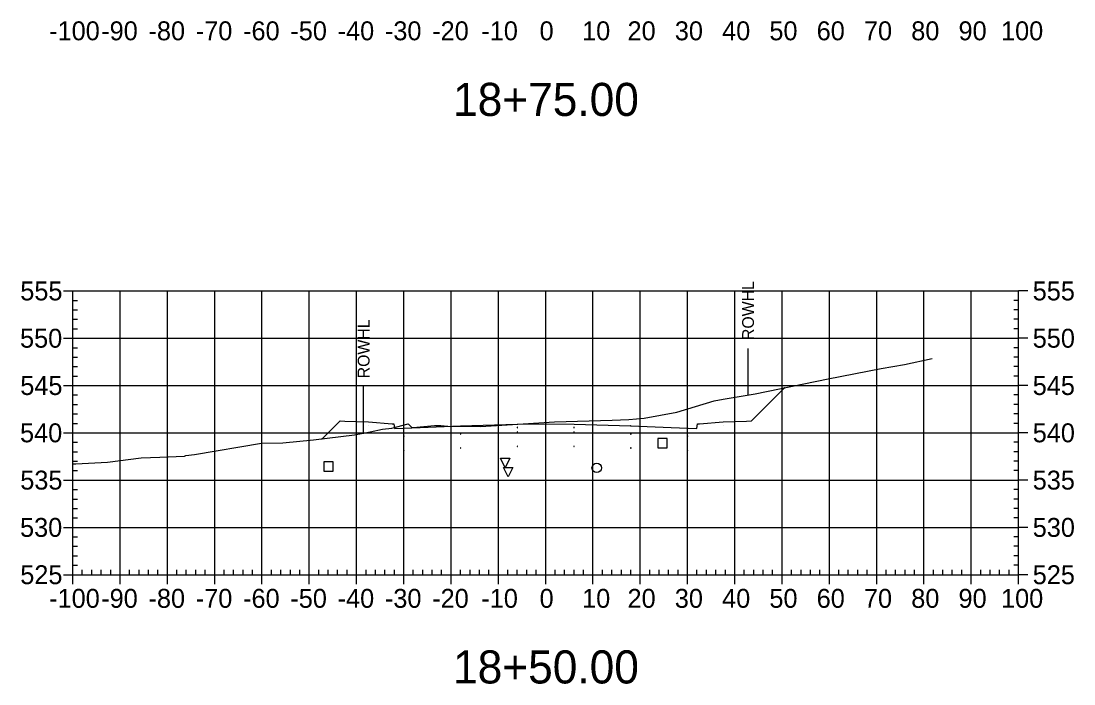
# Model space of a CAD drawing. Extents: x 708103 to 717568, y 374476 to 378707.
# Drawn here: x 708941 to 709163.7, y 377591.5 to 377731.7 of the extents above; entities that cross this region are included whole.
import ezdxf

# ---------------------------------------------------------------- set-up
doc = ezdxf.new("R2010")
doc.units = 0
for name, color, linetype in [('1', 7, 'Continuous'), ('10', 7, 'Continuous'), ('13', 7, 'Continuous'), ('14', 7, 'Continuous'), ('22', 7, 'Continuous'), ('4', 7, 'Continuous'), ('57', 7, 'Continuous'), ('Existing', 7, 'Continuous'), ('XS_Right_of_Way', 7, 'Continuous')]:
    doc.layers.add(name, color=color, linetype=linetype)

msp = doc.modelspace()

# ---------------------------------------------------------------- linework, layer by layer
for points in [[(709045.93, 377645.72), (709046.03, 377645.72), (709046.03, 377645.82), (709045.93, 377645.82)], [(709051.93, 377645.84), (709052.03, 377645.84), (709052.03, 377645.94), (709051.93, 377645.94)], [(709057.93, 377645.72), (709058.03, 377645.72), (709058.03, 377645.82), (709057.93, 377645.82)], [(709021.93, 377643.88), (709022.03, 377643.88), (709022.03, 377643.98), (709021.93, 377643.98)], [(709033.93, 377644.36), (709034.03, 377644.36), (709034.03, 377644.46), (709033.93, 377644.46)], [(709045.93, 377644.72), (709046.03, 377644.72), (709046.03, 377644.82), (709045.93, 377644.82)], [(709051.93, 377644.84), (709052.03, 377644.84), (709052.03, 377644.94), (709051.93, 377644.94)], [(709057.93, 377644.72), (709058.03, 377644.72), (709058.03, 377644.82), (709057.93, 377644.82)], [(709069.93, 377644.36), (709070.03, 377644.36), (709070.03, 377644.46), (709069.93, 377644.46)], [(709081.93, 377643.88), (709082.03, 377643.88), (709082.03, 377643.98), (709081.93, 377643.98)], [(709021.93, 377640.88), (709022.03, 377640.88), (709022.03, 377640.98), (709021.93, 377640.98)], [(709033.93, 377641.36), (709034.03, 377641.36), (709034.03, 377641.46), (709033.93, 377641.46)], [(709045.93, 377641.72), (709046.03, 377641.72), (709046.03, 377641.82), (709045.93, 377641.82)], [(709051.93, 377641.84), (709052.03, 377641.84), (709052.03, 377641.94), (709051.93, 377641.94)], [(709057.93, 377641.72), (709058.03, 377641.72), (709058.03, 377641.82), (709057.93, 377641.82)], [(709069.93, 377641.36), (709070.03, 377641.36), (709070.03, 377641.46), (709069.93, 377641.46)], [(709081.93, 377640.88), (709082.03, 377640.88), (709082.03, 377640.98), (709081.93, 377640.98)]]:
    msp.add_lwpolyline(points, close=True)
at = {"layer": '1'}
for points in [[(709043.39, 377637.26), (709042.39, 377639.26), (709044.39, 377639.26)], [(709044.04, 377635.3), (709043.04, 377637.3), (709045.04, 377637.3)]]:
    msp.add_lwpolyline(points, close=True, dxfattribs=at)
at = {"layer": '10'}
msp.add_lwpolyline([(709005.04, 377636.52), (709007.04, 377636.52), (709007.04, 377638.52), (709005.04, 377638.52)], close=True, dxfattribs=at)
at = {"layer": '13'}
msp.add_circle((709062.77, 377637.21), 1, dxfattribs=at)
at = {"layer": '14'}
for points in [[(709102.48, 377654.15), (709102.48, 377654.2), (709102.48, 377654.15), (709102.43, 377654.15), (709102.48, 377654.15), (709102.48, 377654.1), (709102.48, 377654.15), (709102.53, 377654.15)], [(709021.98, 377645.6), (709021.98, 377645.65), (709021.98, 377645.6), (709021.93, 377645.6), (709021.98, 377645.6), (709021.98, 377645.55), (709021.98, 377645.6), (709022.03, 377645.6)], [(709033.98, 377646.08), (709033.98, 377646.13), (709033.98, 377646.08), (709033.93, 377646.08), (709033.98, 377646.08), (709033.98, 377646.03), (709033.98, 377646.08), (709034.03, 377646.08)], [(709051.98, 377646.56), (709051.98, 377646.61), (709051.98, 377646.56), (709051.93, 377646.56), (709051.98, 377646.56), (709051.98, 377646.51), (709051.98, 377646.56), (709052.03, 377646.56)], [(709069.98, 377646.08), (709069.98, 377646.13), (709069.98, 377646.08), (709069.93, 377646.08), (709069.98, 377646.08), (709069.98, 377646.03), (709069.98, 377646.08), (709070.03, 377646.08)], [(709081.98, 377645.6), (709081.98, 377645.65), (709081.98, 377645.6), (709081.93, 377645.6), (709081.98, 377645.6), (709081.98, 377645.55), (709081.98, 377645.6), (709082.03, 377645.6)], [(709004.68, 377643.35), (709004.68, 377643.4), (709004.68, 377643.35), (709004.63, 377643.35), (709004.68, 377643.35), (709004.68, 377643.3), (709004.68, 377643.35), (709004.73, 377643.35)]]:
    msp.add_lwpolyline(points, dxfattribs=at)
at = {"layer": '22'}
msp.add_lwpolyline([(709004.68, 377643.35), (709008.48, 377647.16), (709009.48, 377647.12), (709014.48, 377646.92), (709019.48, 377646.52), (709019.9, 377646.52), (709019.98, 377645.52), (709021.98, 377645.6), (709033.98, 377646.08), (709045.98, 377646.44), (709051.98, 377646.56), (709057.98, 377646.44), (709069.98, 377646.08), (709081.98, 377645.6), (709083.98, 377645.52), (709084.07, 377646.52), (709084.48, 377646.52), (709089.48, 377646.92), (709094.48, 377647.12), (709095.48, 377647.16), (709102.48, 377654.15)], dxfattribs=at)
at = {"layer": '4'}
msp.add_lwpolyline([(709075.68, 377641.44), (709077.68, 377641.44), (709077.68, 377643.44), (709075.68, 377643.44)], close=True, dxfattribs=at)
at = {"layer": '57'}
for p, q in [((708949.98, 377674.63), (708951.98, 377674.63)), ((708951.98, 377674.63), (709151.98, 377674.63)), ((708951.98, 377614.63), (708951.98, 377674.63)), ((708951.98, 377614.63), (708951.98, 377674.63)), ((708961.98, 377614.63), (708961.98, 377674.63)), ((708971.98, 377614.63), (708971.98, 377674.63)), ((708981.98, 377614.63), (708981.98, 377674.63)), ((708991.98, 377614.63), (708991.98, 377674.63)), ((709001.98, 377614.63), (709001.98, 377674.63)), ((709011.98, 377614.63), (709011.98, 377674.63)), ((709021.98, 377614.63), (709021.98, 377674.63)), ((709031.98, 377614.63), (709031.98, 377674.63)), ((709041.98, 377614.63), (709041.98, 377674.63)), ((709051.98, 377614.63), (709051.98, 377674.63)), ((709061.98, 377614.63), (709061.98, 377674.63)), ((709071.98, 377614.63), (709071.98, 377674.63)), ((709081.98, 377614.63), (709081.98, 377674.63)), ((709091.98, 377614.63), (709091.98, 377674.63)), ((709101.98, 377614.63), (709101.98, 377674.63)), ((709111.98, 377614.63), (709111.98, 377674.63)), ((709121.98, 377614.63), (709121.98, 377674.63)), ((709131.98, 377614.63), (709131.98, 377674.63)), ((709141.98, 377614.63), (709141.98, 377674.63)), ((709151.98, 377614.63), (709151.98, 377674.63)), ((709151.98, 377614.63), (709151.98, 377674.63)), ((709153.98, 377674.63), (709151.98, 377674.63)), ((708951.98, 377672.63), (708952.98, 377672.63)), ((709151.98, 377672.63), (709150.98, 377672.63)), ((708951.98, 377670.63), (708952.98, 377670.63)), ((709151.98, 377670.63), (709150.98, 377670.63)), ((708951.98, 377668.63), (708952.98, 377668.63)), ((709151.98, 377668.63), (709150.98, 377668.63)), ((708951.98, 377666.63), (708952.98, 377666.63)), ((709151.98, 377666.63), (709150.98, 377666.63)), ((708949.98, 377664.63), (708951.98, 377664.63)), ((708951.98, 377664.63), (709151.98, 377664.63)), ((709153.98, 377664.63), (709151.98, 377664.63)), ((708951.98, 377662.63), (708952.98, 377662.63)), ((709151.98, 377662.63), (709150.98, 377662.63)), ((708951.98, 377660.63), (708952.98, 377660.63)), ((709151.98, 377660.63), (709150.98, 377660.63)), ((708951.98, 377658.63), (708952.98, 377658.63)), ((708951.98, 377656.63), (708952.98, 377656.63)), ((709151.98, 377658.63), (709150.98, 377658.63)), ((709151.98, 377656.63), (709150.98, 377656.63)), ((708949.98, 377654.63), (708951.98, 377654.63)), ((708951.98, 377654.63), (709151.98, 377654.63)), ((709153.98, 377654.63), (709151.98, 377654.63)), ((708951.98, 377652.63), (708952.98, 377652.63)), ((709151.98, 377652.63), (709150.98, 377652.63)), ((708951.98, 377650.63), (708952.98, 377650.63)), ((709151.98, 377650.63), (709150.98, 377650.63)), ((708951.98, 377648.63), (708952.98, 377648.63)), ((709151.98, 377648.63), (709150.98, 377648.63)), ((708951.98, 377646.63), (708952.98, 377646.63)), ((709151.98, 377646.63), (709150.98, 377646.63)), ((708949.98, 377644.63), (708951.98, 377644.63)), ((708951.98, 377644.63), (709151.98, 377644.63)), ((709153.98, 377644.63), (709151.98, 377644.63)), ((708951.98, 377642.63), (708952.98, 377642.63)), ((709151.98, 377642.63), (709150.98, 377642.63)), ((708951.98, 377640.63), (708952.98, 377640.63)), ((708951.98, 377638.63), (708952.98, 377638.63)), ((709151.98, 377640.63), (709150.98, 377640.63)), ((709151.98, 377638.63), (709150.98, 377638.63)), ((708951.98, 377636.63), (708952.98, 377636.63)), ((709151.98, 377636.63), (709150.98, 377636.63)), ((708949.98, 377634.63), (708951.98, 377634.63)), ((708951.98, 377634.63), (709151.98, 377634.63)), ((709153.98, 377634.63), (709151.98, 377634.63)), ((708951.98, 377632.63), (708952.98, 377632.63)), ((709151.98, 377632.63), (709150.98, 377632.63)), ((708951.98, 377630.63), (708952.98, 377630.63)), ((709151.98, 377630.63), (709150.98, 377630.63)), ((708951.98, 377628.63), (708952.98, 377628.63)), ((709151.98, 377628.63), (709150.98, 377628.63)), ((708951.98, 377626.63), (708952.98, 377626.63)), ((709151.98, 377626.63), (709150.98, 377626.63)), ((708949.98, 377624.63), (708951.98, 377624.63)), ((708951.98, 377624.63), (709151.98, 377624.63)), ((709153.98, 377624.63), (709151.98, 377624.63)), ((708951.98, 377622.63), (708952.98, 377622.63)), ((709151.98, 377622.63), (709150.98, 377622.63)), ((708951.98, 377620.63), (708952.98, 377620.63)), ((708951.98, 377618.63), (708952.98, 377618.63)), ((709151.98, 377620.63), (709150.98, 377620.63)), ((709151.98, 377618.63), (709150.98, 377618.63)), ((708951.98, 377616.63), (708952.98, 377616.63)), ((709151.98, 377616.63), (709150.98, 377616.63)), ((708949.98, 377614.63), (708951.98, 377614.63)), ((708951.98, 377614.63), (709151.98, 377614.63)), ((708951.98, 377614.63), (709151.98, 377614.63)), ((708951.98, 377612.63), (708951.98, 377614.63)), ((708953.98, 377614.63), (708953.98, 377615.63)), ((708955.98, 377614.63), (708955.98, 377615.63)), ((708957.98, 377614.63), (708957.98, 377615.63)), ((708959.98, 377614.63), (708959.98, 377615.63)), ((708961.98, 377612.63), (708961.98, 377614.63)), ((708963.98, 377614.63), (708963.98, 377615.63)), ((708965.98, 377614.63), (708965.98, 377615.63)), ((708967.98, 377614.63), (708967.98, 377615.63)), ((708969.98, 377614.63), (708969.98, 377615.63)), ((708971.98, 377612.63), (708971.98, 377614.63)), ((708973.98, 377614.63), (708973.98, 377615.63)), ((708975.98, 377614.63), (708975.98, 377615.63)), ((708977.98, 377614.63), (708977.98, 377615.63)), ((708979.98, 377614.63), (708979.98, 377615.63)), ((708981.98, 377612.63), (708981.98, 377614.63)), ((708983.98, 377614.63), (708983.98, 377615.63)), ((708985.98, 377614.63), (708985.98, 377615.63)), ((708987.98, 377614.63), (708987.98, 377615.63)), ((708989.98, 377614.63), (708989.98, 377615.63)), ((708991.98, 377612.63), (708991.98, 377614.63)), ((708993.98, 377614.63), (708993.98, 377615.63)), ((708995.98, 377614.63), (708995.98, 377615.63)), ((708997.98, 377614.63), (708997.98, 377615.63)), ((708999.98, 377614.63), (708999.98, 377615.63)), ((709001.98, 377612.63), (709001.98, 377614.63)), ((709003.98, 377614.63), (709003.98, 377615.63)), ((709005.98, 377614.63), (709005.98, 377615.63)), ((709007.98, 377614.63), (709007.98, 377615.63)), ((709009.98, 377614.63), (709009.98, 377615.63)), ((709011.98, 377612.63), (709011.98, 377614.63)), ((709013.98, 377614.63), (709013.98, 377615.63)), ((709015.98, 377614.63), (709015.98, 377615.63)), ((709017.98, 377614.63), (709017.98, 377615.63)), ((709019.98, 377614.63), (709019.98, 377615.63)), ((709021.98, 377612.63), (709021.98, 377614.63)), ((709023.98, 377614.63), (709023.98, 377615.63)), ((709025.98, 377614.63), (709025.98, 377615.63)), ((709027.98, 377614.63), (709027.98, 377615.63)), ((709029.98, 377614.63), (709029.98, 377615.63)), ((709031.98, 377612.63), (709031.98, 377614.63)), ((709033.98, 377614.63), (709033.98, 377615.63)), ((709035.98, 377614.63), (709035.98, 377615.63)), ((709037.98, 377614.63), (709037.98, 377615.63)), ((709039.98, 377614.63), (709039.98, 377615.63)), ((709041.98, 377612.63), (709041.98, 377614.63)), ((709043.98, 377614.63), (709043.98, 377615.63)), ((709045.98, 377614.63), (709045.98, 377615.63)), ((709047.98, 377614.63), (709047.98, 377615.63)), ((709049.98, 377614.63), (709049.98, 377615.63)), ((709051.98, 377612.63), (709051.98, 377614.63)), ((709053.98, 377614.63), (709053.98, 377615.63)), ((709055.98, 377614.63), (709055.98, 377615.63)), ((709057.98, 377614.63), (709057.98, 377615.63)), ((709059.98, 377614.63), (709059.98, 377615.63)), ((709061.98, 377612.63), (709061.98, 377614.63)), ((709063.98, 377614.63), (709063.98, 377615.63)), ((709065.98, 377614.63), (709065.98, 377615.63)), ((709067.98, 377614.63), (709067.98, 377615.63)), ((709069.98, 377614.63), (709069.98, 377615.63)), ((709071.98, 377612.63), (709071.98, 377614.63)), ((709073.98, 377614.63), (709073.98, 377615.63)), ((709075.98, 377614.63), (709075.98, 377615.63)), ((709077.98, 377614.63), (709077.98, 377615.63)), ((709079.98, 377614.63), (709079.98, 377615.63)), ((709081.98, 377612.63), (709081.98, 377614.63)), ((709083.98, 377614.63), (709083.98, 377615.63)), ((709085.98, 377614.63), (709085.98, 377615.63)), ((709087.98, 377614.63), (709087.98, 377615.63)), ((709089.98, 377614.63), (709089.98, 377615.63)), ((709091.98, 377612.63), (709091.98, 377614.63)), ((709093.98, 377614.63), (709093.98, 377615.63)), ((709095.98, 377614.63), (709095.98, 377615.63)), ((709097.98, 377614.63), (709097.98, 377615.63)), ((709099.98, 377614.63), (709099.98, 377615.63)), ((709101.98, 377612.63), (709101.98, 377614.63)), ((709103.98, 377614.63), (709103.98, 377615.63)), ((709105.98, 377614.63), (709105.98, 377615.63)), ((709107.98, 377614.63), (709107.98, 377615.63)), ((709109.98, 377614.63), (709109.98, 377615.63)), ((709111.98, 377612.63), (709111.98, 377614.63)), ((709113.98, 377614.63), (709113.98, 377615.63)), ((709115.98, 377614.63), (709115.98, 377615.63)), ((709117.98, 377614.63), (709117.98, 377615.63)), ((709119.98, 377614.63), (709119.98, 377615.63)), ((709121.98, 377612.63), (709121.98, 377614.63)), ((709123.98, 377614.63), (709123.98, 377615.63)), ((709125.98, 377614.63), (709125.98, 377615.63)), ((709127.98, 377614.63), (709127.98, 377615.63)), ((709129.98, 377614.63), (709129.98, 377615.63)), ((709131.98, 377612.63), (709131.98, 377614.63)), ((709133.98, 377614.63), (709133.98, 377615.63)), ((709135.98, 377614.63), (709135.98, 377615.63)), ((709137.98, 377614.63), (709137.98, 377615.63)), ((709139.98, 377614.63), (709139.98, 377615.63)), ((709141.98, 377612.63), (709141.98, 377614.63)), ((709143.98, 377614.63), (709143.98, 377615.63)), ((709145.98, 377614.63), (709145.98, 377615.63)), ((709147.98, 377614.63), (709147.98, 377615.63)), ((709149.98, 377614.63), (709149.98, 377615.63)), ((709151.98, 377612.63), (709151.98, 377614.63)), ((709153.98, 377614.63), (709151.98, 377614.63))]:
    msp.add_line(p, q, dxfattribs=at)
at = {"layer": 'Existing'}
msp.add_lwpolyline([(708951.98, 377638.05), (708952.63, 377638.1), (708959.34, 377638.45), (708966.43, 377639.34), (708970.4, 377639.49), (708975.56, 377639.7), (708975.9, 377639.81), (708977.72, 377640.04), (708991.91, 377642.43), (708996.41, 377642.5), (709002.85, 377643.13), (709011.56, 377644.19), (709014.89, 377644.82), (709017.45, 377645.42), (709019.47, 377645.58), (709022.88, 377646.56), (709023.16, 377646.27), (709023.67, 377645.74), (709023.97, 377645.77), (709028.5, 377646.17), (709029.8, 377646.18), (709031.25, 377646.07), (709038.22, 377645.95), (709047.23, 377646.5), (709053.84, 377646.97), (709066.05, 377647.3), (709069.57, 377647.45), (709072.83, 377647.75), (709079.7, 377648.97), (709087.59, 377651.39), (709089.54, 377651.73), (709096.25, 377652.9), (709111.73, 377656.02), (709122.9, 377658.26), (709127.88, 377659.06), (709133.75, 377660.33)], dxfattribs=at)
at = {"layer": 'XS_Right_of_Way'}
for p, q in [((709094.71, 377662.49), (709094.71, 377652.49)), ((709013.41, 377654.4), (709013.41, 377644.4))]:
    msp.add_line(p, q, dxfattribs=at)

# ---------------------------------------------------------------- texts
at = {"layer": '1'}
for s, p in [('18+75.00', (709032.39, 377711.63)), ('18+50.00', (709032.39, 377591.63))]:
    msp.add_text(s, height=7, dxfattribs=at).set_placement(p)
at = {"layer": '14'}
for p in [(709009.45, 377647.07), (709009.45, 377646.4), (709014.45, 377646.2), (709089.45, 377646.2), (709094.45, 377647.07), (709094.45, 377646.4)]:
    msp.add_text('+', height=0.1, dxfattribs=at).set_placement(p)
at = {"layer": '57'}
for s, p in [('-100', (708946.97, 377727.63)), ('-90', (708957.98, 377727.63)), ('-80', (708967.98, 377727.63)), ('-70', (708977.98, 377727.63)), ('-60', (708987.98, 377727.63)), ('-50', (708997.98, 377727.63)), ('-40', (709007.98, 377727.63)), ('-30', (709017.98, 377727.63)), ('-20', (709027.98, 377727.63)), ('-10', (709038.37, 377727.63)), ('0', (709050.69, 377727.63)), ('10', (709059.68, 377727.63)), ('20', (709069.29, 377727.63)), ('30', (709079.29, 377727.63)), ('40', (709089.29, 377727.63)), ('50', (709099.29, 377727.63)), ('60', (709109.29, 377727.63)), ('70', (709119.29, 377727.63)), ('80', (709129.29, 377727.63)), ('90', (709139.29, 377727.63)), ('100', (709148.28, 377727.63)), ('555', (708940.86, 377672.63)), ('555', (709154.98, 377672.63)), ('550', (708940.81, 377662.63)), ('550', (709154.98, 377662.63)), ('545', (708940.86, 377652.63)), ('545', (709154.98, 377652.63)), ('540', (708940.81, 377642.63)), ('540', (709154.98, 377642.63)), ('535', (708940.86, 377632.63)), ('535', (709154.98, 377632.63)), ('530', (708940.81, 377622.63)), ('530', (709154.98, 377622.63)), ('525', (708940.86, 377612.63)), ('525', (709154.98, 377612.63)), ('-100', (708946.97, 377607.63)), ('-90', (708957.98, 377607.63)), ('-80', (708967.98, 377607.63)), ('-70', (708977.98, 377607.63)), ('-60', (708987.98, 377607.63)), ('-50', (708997.98, 377607.63)), ('-40', (709007.98, 377607.63)), ('-30', (709017.98, 377607.63)), ('-20', (709027.98, 377607.63)), ('-10', (709038.37, 377607.63)), ('0', (709050.69, 377607.63)), ('10', (709059.68, 377607.63)), ('20', (709069.29, 377607.63)), ('30', (709079.29, 377607.63)), ('40', (709089.29, 377607.63)), ('50', (709099.29, 377607.63)), ('60', (709109.29, 377607.63)), ('70', (709119.29, 377607.63)), ('80', (709129.29, 377607.63)), ('90', (709139.29, 377607.63)), ('100', (709148.28, 377607.63))]:
    msp.add_text(s, height=4, dxfattribs=at).set_placement(p)
at = {"layer": 'XS_Right_of_Way'}
for p in [(709096.03, 377664.25), (709014.73, 377656.16)]:
    msp.add_text('ROWHL', height=2.5, rotation=90, dxfattribs=at).set_placement(p)

doc.saveas('drawing.dxf')
